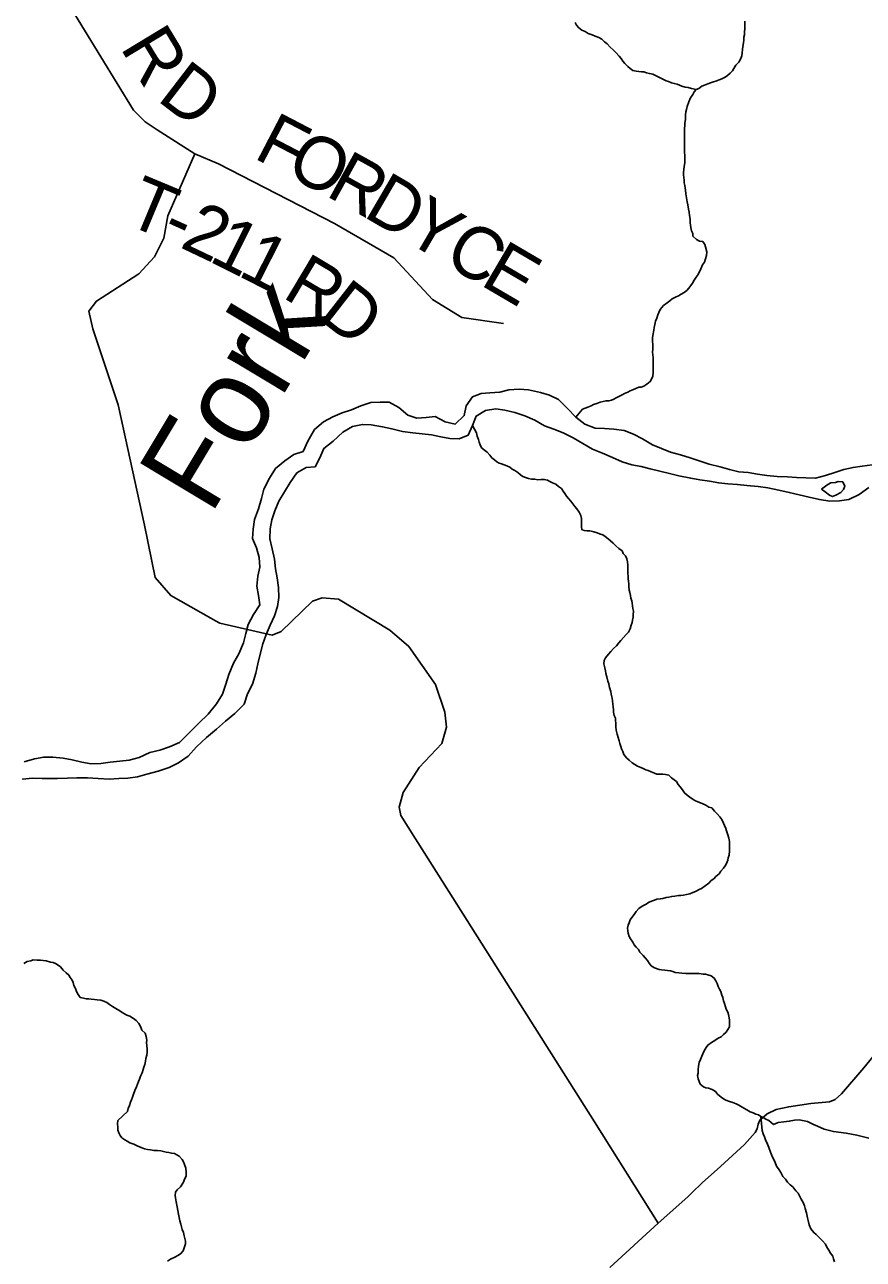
# Model space of a CAD drawing. Extents: x 0 to 1064, y 0 to 440.
# Drawn here: x 398.1 to 412.61, y 167.99 to 189.36 of the extents above; entities that cross this region are included whole.
import ezdxf

# ---------------------------------------------------------------- set-up
doc = ezdxf.new("R2010")
doc.units = 0
for name, color, linetype in [('GM_X_Major_River', 7, 'Continuous'), ('GM_X_Major_River_Text', 7, 'Continuous'), ('GM_X_Minor_River', 7, 'Continuous'), ('GM_X_State_Route', 7, 'Continuous'), ('GM_X_Township_Road', 7, 'Continuous'), ('GM_X_Township_Road_Text', 7, 'Continuous')]:
    doc.layers.add(name, color=color, linetype=linetype)

msp = doc.modelspace()

# ---------------------------------------------------------------- linework, layer by layer
at = {"layer": 'GM_X_Major_River'}
for points in [[(412.765, 181.743), (412.595, 181.721), (412.436, 181.7), (412.278, 181.666), (412.119, 181.614), (411.961, 181.561), (411.784, 181.516), (411.62, 181.518), (411.456, 181.527), (411.298, 181.535), (411.122, 181.544), (410.946, 181.559), (410.783, 181.586), (410.619, 181.613), (410.456, 181.627), (410.298, 181.666), (410.135, 181.711), (409.947, 181.757), (409.772, 181.814), (409.615, 181.865), (409.452, 181.916), (409.277, 181.967), (409.12, 182.031), (408.963, 182.094), (408.794, 182.193), (408.638, 182.275), (408.475, 182.338), (408.293, 182.365), (408.135, 182.374), (407.971, 182.382), (407.796, 182.452), (407.64, 182.569), (407.497, 182.723), (407.341, 182.877), (407.185, 182.953), (407.027, 182.998), (406.822, 183.043), (406.658, 183.058), (406.481, 183.042), (406.323, 183.002), (406.153, 182.993), (406.001, 182.983), (405.848, 182.925), (405.742, 182.769), (405.709, 182.599), (405.549, 182.45), (405.38, 182.489), (405.205, 182.583), (405.047, 182.567), (404.889, 182.552), (404.732, 182.603), (404.576, 182.739), (404.407, 182.832), (404.255, 182.828), (404.091, 182.825), (403.92, 182.767), (403.755, 182.697), (403.597, 182.645), (403.432, 182.574), (403.272, 182.492), (403.118, 182.355), (403, 182.156), (402.918, 181.976), (402.76, 181.923), (402.606, 181.817), (402.44, 181.68), (402.34, 181.517), (402.24, 181.325), (402.201, 181.162)], [(399.004, 176.327), (399.186, 176.33), (399.374, 176.315), (399.563, 176.306), (399.733, 176.316), (399.885, 176.325), (400.055, 176.347), (400.214, 176.393), (400.409, 176.445), (400.604, 176.508), (400.763, 176.585), (400.929, 176.704), (401.077, 176.865), (401.25, 177.026), (401.422, 177.169), (401.576, 177.306), (401.736, 177.443), (401.897, 177.605), (401.96, 177.78), (402.042, 177.948), (402.099, 178.141), (402.138, 178.299), (402.177, 178.468), (402.223, 178.649), (402.28, 178.806), (402.349, 178.969), (402.424, 179.131), (402.476, 179.295), (402.502, 179.452), (402.493, 179.622), (402.471, 179.792), (402.443, 179.944), (402.422, 180.115), (402.382, 180.291), (402.342, 180.462), (402.351, 180.637), (402.378, 180.795), (402.429, 180.952), (402.498, 181.114), (402.598, 181.277), (402.697, 181.439), (402.809, 181.607), (402.975, 181.702), (403.127, 181.711), (403.208, 181.868), (403.277, 182.031), (403.437, 182.156), (403.604, 182.311), (403.775, 182.411), (403.946, 182.445), (404.098, 182.436), (404.291, 182.403), (404.455, 182.37), (404.642, 182.325), (404.818, 182.298), (404.982, 182.283), (405.139, 182.262), (405.303, 182.23), (405.46, 182.203), (405.618, 182.194), (405.777, 182.259), (405.852, 182.427), (405.916, 182.59), (406.075, 182.685), (406.252, 182.712), (406.409, 182.692), (406.585, 182.653), (406.754, 182.595), (406.929, 182.52), (407.097, 182.42), (407.26, 182.363), (407.417, 182.3), (407.592, 182.212), (407.761, 182.112), (407.929, 182.019), (408.098, 181.949), (408.273, 181.874), (408.442, 181.798), (408.605, 181.747), (408.769, 181.714), (408.926, 181.676), (409.089, 181.637), (409.259, 181.598), (409.422, 181.553), (409.628, 181.513), (409.785, 181.486), (409.949, 181.465), (410.112, 181.433), (410.27, 181.418), (410.434, 181.403), (410.598, 181.389), (410.792, 181.373), (410.961, 181.347), (411.149, 181.307), (411.331, 181.268), (411.5, 181.229), (411.675, 181.184), (411.857, 181.144), (412.033, 181.117), (412.203, 181.121), (412.361, 181.143)], [(411.89, 181.326), (411.95, 181.276), (412.028, 181.221), (412.082, 181.196), (412.137, 181.219), (412.223, 181.266), (412.267, 181.32), (412.292, 181.374), (412.257, 181.454), (412.178, 181.455), (412.129, 181.438)], [(412.129, 181.438), (412.05, 181.433), (412.001, 181.403), (411.958, 181.379), (411.89, 181.326)], [(412.361, 181.143), (412.538, 181.231), (412.71, 181.356)], [(402.201, 181.162), (402.15, 180.986), (402.08, 180.799), (402.053, 180.63), (402.045, 180.472), (402.115, 180.307), (402.161, 180.143), (402.17, 179.973), (402.138, 179.816), (402.117, 179.646), (402.145, 179.482), (402.172, 179.324), (402.06, 179.155), (401.967, 178.981), (401.928, 178.824), (401.889, 178.667), (401.807, 178.474), (401.713, 178.311), (401.637, 178.118), (401.58, 177.949), (401.523, 177.774), (401.423, 177.606), (401.274, 177.432), (401.114, 177.277), (400.96, 177.116), (400.781, 176.942), (400.61, 176.866), (400.439, 176.808), (400.268, 176.768), (400.085, 176.68), (399.908, 176.635), (399.75, 176.619), (399.579, 176.597), (399.421, 176.575), (399.251, 176.572), (399.093, 176.599), (398.924, 176.638), (398.767, 176.671), (398.591, 176.685), (398.433, 176.688), (398.274, 176.654), (398.091, 176.602)], [(398.056, 176.305), (398.245, 176.321), (398.403, 176.318), (398.67, 176.314), (398.84, 176.324), (399.004, 176.327)]]:
    msp.add_lwpolyline(points, dxfattribs=at)
at = {"layer": 'GM_X_Minor_River'}
for points in [[(407.626, 189.401), (407.649, 189.358), (407.691, 189.308), (407.745, 189.271), (407.799, 189.245), (407.853, 189.214), (407.92, 189.188), (407.974, 189.163)], [(410.561, 189.426), (410.565, 189.353), (410.564, 189.292), (410.556, 189.238), (410.555, 189.189), (410.548, 189.146), (410.547, 189.098), (410.54, 189.049), (410.526, 188.989), (410.525, 188.934), (410.518, 188.879), (410.51, 188.824), (410.485, 188.77), (410.459, 188.716), (410.409, 188.662), (410.371, 188.608), (410.352, 188.566), (410.308, 188.524), (410.265, 188.482), (410.221, 188.458), (410.166, 188.429), (410.117, 188.412), (410.061, 188.388), (410.018, 188.377), (409.969, 188.36), (409.92, 188.342), (409.865, 188.319), (409.821, 188.301), (409.766, 188.26), (409.722, 188.242), (409.685, 188.2), (409.66, 188.158), (409.622, 188.098), (409.596, 188.026), (409.563, 187.947), (409.556, 187.898), (409.543, 187.856), (409.536, 187.801), (409.534, 187.722), (409.526, 187.662), (409.525, 187.613), (409.518, 187.57), (409.517, 187.522), (409.516, 187.467), (409.521, 187.418), (409.52, 187.376), (409.519, 187.327), (409.517, 187.26), (409.516, 187.205), (409.521, 187.157), (409.526, 187.102)], [(407.974, 189.163), (408.035, 189.144), (408.089, 189.112), (408.137, 189.069), (408.179, 189.032), (408.232, 188.976), (408.286, 188.926), (408.328, 188.883), (408.387, 188.821), (408.423, 188.778), (408.453, 188.734), (408.488, 188.691), (408.536, 188.642), (408.578, 188.604), (408.626, 188.573), (408.68, 188.56), (408.729, 188.553), (408.772, 188.546), (408.814, 188.545), (408.863, 188.532), (408.911, 188.519), (408.972, 188.506), (409.014, 188.487), (409.063, 188.461), (409.111, 188.436), (409.153, 188.417), (409.201, 188.392), (409.244, 188.379), (409.292, 188.36), (409.341, 188.347), (409.389, 188.334), (409.431, 188.315), (409.474, 188.302), (409.528, 188.282), (409.583, 188.275), (409.638, 188.262), (409.722, 188.242)], [(409.526, 187.102), (409.524, 187.023), (409.523, 186.974), (409.515, 186.907), (409.508, 186.859), (409.501, 186.81), (409.5, 186.767), (409.505, 186.719), (409.51, 186.67), (409.515, 186.627), (409.526, 186.578), (409.537, 186.499), (409.541, 186.438), (409.552, 186.365), (409.563, 186.298), (409.574, 186.243), (409.59, 186.169), (409.601, 186.12), (409.606, 186.059), (409.617, 185.998), (409.616, 185.937), (409.621, 185.895), (409.626, 185.852), (409.637, 185.797), (409.66, 185.748), (409.665, 185.705), (409.725, 185.643), (409.779, 185.618), (409.834, 185.611), (409.869, 185.561), (409.881, 185.519), (409.903, 185.433), (409.902, 185.366), (409.882, 185.312), (409.862, 185.251), (409.831, 185.209), (409.799, 185.137), (409.754, 185.04), (409.722, 184.992), (409.685, 184.944), (409.659, 184.89), (409.628, 184.848), (409.596, 184.806), (409.559, 184.764), (409.515, 184.728), (409.459, 184.699), (409.416, 184.669), (409.361, 184.646), (409.305, 184.616), (409.262, 184.587), (409.218, 184.551), (409.156, 184.503), (409.1, 184.437), (409.074, 184.383), (409.055, 184.341), (409.041, 184.286), (409.016, 184.232), (409.008, 184.177), (408.995, 184.123), (408.988, 184.074), (408.968, 183.983), (408.967, 183.941), (408.965, 183.88), (408.97, 183.837), (408.969, 183.788), (408.968, 183.746), (408.967, 183.697), (408.972, 183.648), (408.977, 183.606), (408.976, 183.563), (408.975, 183.508), (408.974, 183.454), (408.979, 183.399), (408.977, 183.344), (408.97, 183.283), (408.95, 183.229), (408.925, 183.187), (408.869, 183.139), (408.814, 183.11), (408.77, 183.092), (408.728, 183.087), (408.678, 183.069), (408.635, 183.052), (408.58, 183.029), (408.537, 183.005), (408.481, 182.982), (408.438, 182.958), (408.382, 182.929), (408.339, 182.905), (408.296, 182.882), (408.253, 182.864), (408.21, 182.853), (408.161, 182.854), (408.112, 182.842), (408.057, 182.831), (408.002, 182.808), (407.946, 182.791), (407.903, 182.767), (407.848, 182.744), (407.798, 182.726), (407.755, 182.709)], [(407.755, 182.709), (407.64, 182.569)], [(405.852, 182.427), (405.922, 182.298), (405.933, 182.243), (405.956, 182.182), (405.967, 182.139), (405.984, 182.09), (406.008, 182.041), (406.056, 181.998), (406.104, 181.966), (406.151, 181.911), (406.187, 181.867), (406.229, 181.83), (406.271, 181.799), (406.313, 181.774), (406.355, 181.761), (406.398, 181.748), (406.446, 181.729), (406.494, 181.703), (406.536, 181.672), (406.584, 181.647), (406.632, 181.61), (406.68, 181.572), (406.722, 181.541), (406.765, 181.528), (406.819, 181.509), (406.874, 181.496), (406.929, 181.495), (406.983, 181.487), (407.039, 181.493), (407.093, 181.492), (407.148, 181.478), (407.19, 181.459), (407.232, 181.434), (407.293, 181.409), (407.341, 181.371), (407.389, 181.334), (407.418, 181.291), (407.448, 181.248), (407.477, 181.205), (407.513, 181.161), (407.549, 181.118), (407.584, 181.069), (407.62, 181.025), (407.655, 180.982), (407.697, 180.927), (407.726, 180.871), (407.737, 180.816), (407.736, 180.774), (407.735, 180.719), (407.734, 180.676), (407.745, 180.621), (407.787, 180.608), (407.83, 180.602), (407.878, 180.601), (407.951, 180.587), (408.006, 180.568), (408.048, 180.549), (408.103, 180.536), (408.145, 180.504), (408.199, 180.467), (408.241, 180.43), (408.282, 180.392), (408.33, 180.343), (408.384, 180.299), (408.438, 180.256), (408.455, 180.213), (408.497, 180.169), (408.52, 180.12), (408.531, 180.065), (408.536, 180.01), (408.541, 179.955), (408.54, 179.913), (408.539, 179.87), (408.544, 179.815), (408.543, 179.773), (408.548, 179.73), (408.553, 179.687), (408.558, 179.639), (408.563, 179.578), (408.574, 179.535), (408.585, 179.486), (408.59, 179.437), (408.608, 179.394), (408.613, 179.352), (408.618, 179.303), (408.623, 179.26), (408.634, 179.211), (408.633, 179.15), (408.632, 179.108), (408.618, 179.059), (408.611, 179.017), (408.598, 178.968), (408.578, 178.908), (408.547, 178.848), (408.509, 178.806), (408.465, 178.758), (408.415, 178.704), (408.384, 178.662), (408.34, 178.614), (408.29, 178.566), (408.246, 178.512)], [(408.246, 178.512), (408.202, 178.47), (408.152, 178.404), (408.127, 178.356), (408.125, 178.301), (408.142, 178.234), (408.153, 178.179), (408.158, 178.136), (408.175, 178.075), (408.192, 178.002), (408.209, 177.953), (408.22, 177.892), (408.243, 177.824), (408.248, 177.776), (408.265, 177.708), (408.27, 177.66), (408.281, 177.605), (408.286, 177.556), (408.291, 177.507), (408.29, 177.464), (408.301, 177.409), (408.324, 177.36), (408.323, 177.318), (408.328, 177.275), (408.333, 177.208), (408.337, 177.153), (408.354, 177.086), (408.371, 177.025), (408.388, 176.97), (408.399, 176.921), (408.416, 176.872), (408.428, 176.829), (408.451, 176.786), (408.468, 176.731), (408.516, 176.675), (408.564, 176.632), (408.611, 176.588), (408.659, 176.557), (408.708, 176.532), (408.762, 176.506), (408.804, 176.487), (408.847, 176.468), (408.889, 176.455), (408.943, 176.43), (408.998, 176.411), (409.04, 176.392), (409.101, 176.39), (409.144, 176.39), (409.192, 176.383), (409.247, 176.376), (409.295, 176.326), (409.337, 176.295), (409.379, 176.264), (409.408, 176.214), (409.444, 176.171), (409.485, 176.122), (409.521, 176.066), (409.563, 176.029), (409.611, 175.992), (409.653, 175.966), (409.695, 175.935), (409.749, 175.91), (409.822, 175.884), (409.888, 175.853), (409.942, 175.821), (409.991, 175.808), (410.038, 175.752), (410.086, 175.703), (410.128, 175.653), (410.163, 175.604), (410.192, 175.543), (410.209, 175.5), (410.233, 175.451), (410.244, 175.408), (410.267, 175.34), (410.284, 175.285), (410.295, 175.224), (410.299, 175.163), (410.298, 175.109), (410.297, 175.066), (410.289, 174.987), (410.276, 174.945), (410.269, 174.902), (410.244, 174.848), (410.224, 174.806), (410.193, 174.764), (410.149, 174.71), (410.117, 174.668), (410.062, 174.62), (410.024, 174.578), (409.981, 174.548), (409.937, 174.506), (409.875, 174.459), (409.813, 174.411), (409.77, 174.394), (409.708, 174.358), (409.665, 174.341), (409.609, 174.318), (409.554, 174.307), (409.499, 174.295), (409.456, 174.29)], [(409.456, 174.29), (409.414, 174.291), (409.352, 174.28), (409.297, 174.275), (409.248, 174.263), (409.199, 174.258), (409.144, 174.241), (409.101, 174.236), (409.04, 174.225), (408.997, 174.213), (408.948, 174.196), (408.905, 174.178), (408.843, 174.137), (408.787, 174.108), (408.731, 174.066), (408.681, 174.012), (408.65, 173.964), (408.606, 173.91), (408.58, 173.868), (408.561, 173.82), (408.542, 173.777), (408.534, 173.723), (408.54, 173.68), (408.545, 173.637), (408.562, 173.582), (408.585, 173.539), (408.627, 173.484), (408.65, 173.44), (408.68, 173.397), (408.721, 173.354), (408.745, 173.311), (408.805, 173.255), (408.84, 173.212), (408.876, 173.169), (408.905, 173.119), (408.941, 173.076), (409.001, 173.038), (409.08, 173.013), (409.122, 173.006), (409.177, 172.999), (409.226, 172.992), (409.274, 172.985), (409.317, 172.978), (409.359, 172.959), (409.42, 172.952), (409.475, 172.945), (409.542, 172.943), (409.597, 172.942), (409.651, 172.941), (409.719, 172.94), (409.773, 172.939), (409.84, 172.932), (409.883, 172.931), (409.925, 172.918), (409.98, 172.899), (410.034, 172.861), (410.063, 172.812), (410.081, 172.769), (410.104, 172.714), (410.127, 172.671), (410.145, 172.628), (410.162, 172.567), (410.179, 172.524), (410.196, 172.469), (410.213, 172.42), (410.23, 172.365), (410.241, 172.322), (410.271, 172.273), (410.282, 172.23), (410.293, 172.175), (410.298, 172.132), (410.297, 172.071), (410.296, 172.016), (410.27, 171.974), (410.239, 171.926), (410.195, 171.884), (410.151, 171.843), (410.102, 171.819), (410.046, 171.784), (409.984, 171.748), (409.922, 171.701), (409.891, 171.659), (409.859, 171.604), (409.834, 171.55), (409.82, 171.508), (409.795, 171.453), (409.775, 171.399), (409.762, 171.338), (409.754, 171.278), (409.753, 171.217), (409.746, 171.174), (409.757, 171.119), (409.774, 171.07), (409.791, 171.027), (409.845, 170.978), (409.887, 170.965), (409.936, 170.958), (409.997, 170.932), (410.057, 170.901), (410.092, 170.851), (410.152, 170.802)], [(398.089, 173.117), (398.145, 173.146), (398.206, 173.163), (398.249, 173.175), (398.316, 173.173), (398.377, 173.172), (398.42, 173.165), (398.475, 173.158), (398.547, 173.139), (398.596, 173.132), (398.638, 173.113), (398.681, 173.088), (398.723, 173.056), (398.77, 173.001), (398.818, 172.951), (398.866, 172.914), (398.889, 172.871), (398.925, 172.827), (398.942, 172.785), (398.953, 172.736), (398.977, 172.693), (399.005, 172.619), (399.029, 172.576)], [(399.029, 172.576), (399.064, 172.527), (399.119, 172.513), (399.167, 172.5), (399.21, 172.5), (399.253, 172.499), (399.308, 172.492), (399.356, 172.485), (399.417, 172.478), (399.472, 172.464), (399.526, 172.439), (399.568, 172.402), (399.622, 172.37), (399.682, 172.333), (399.748, 172.295), (399.79, 172.264), (399.869, 172.22), (399.923, 172.2), (399.983, 172.163), (400.031, 172.125), (400.079, 172.076), (400.114, 172.014), (400.131, 171.959), (400.185, 171.91), (400.202, 171.848), (400.213, 171.787), (400.212, 171.745), (400.217, 171.69), (400.222, 171.635), (400.22, 171.58), (400.213, 171.526), (400.2, 171.471), (400.192, 171.423), (400.179, 171.368), (400.166, 171.32), (400.152, 171.277), (400.133, 171.223), (400.107, 171.162), (400.088, 171.114), (400.069, 171.072), (400.055, 171.023), (400.036, 170.981), (400.01, 170.915), (399.984, 170.854), (399.965, 170.8), (399.952, 170.757), (399.932, 170.715), (399.913, 170.655), (399.893, 170.606), (399.88, 170.552)], [(410.152, 170.802), (410.194, 170.77), (410.236, 170.751), (410.297, 170.726), (410.357, 170.707), (410.412, 170.687), (410.46, 170.662), (410.514, 170.625), (410.556, 170.606), (410.599, 170.58), (410.653, 170.549), (410.707, 170.53), (410.755, 170.505), (410.798, 170.492), (410.84, 170.466), (410.882, 170.447), (410.924, 170.422), (410.979, 170.397)], [(400.799, 169.249), (400.85, 169.327), (400.869, 169.381), (400.895, 169.435), (400.896, 169.496), (400.892, 169.569), (400.869, 169.636), (400.852, 169.679), (400.829, 169.723), (400.776, 169.779), (400.734, 169.804), (400.692, 169.823), (400.643, 169.83), (400.595, 169.844), (400.552, 169.851), (400.504, 169.858), (400.455, 169.871), (400.401, 169.879), (400.334, 169.88), (400.279, 169.888), (400.225, 169.895), (400.176, 169.908), (400.116, 169.928), (400.05, 169.96), (399.989, 169.986), (399.923, 170.012), (399.875, 170.037), (399.833, 170.063), (399.785, 170.094), (399.756, 170.137), (399.733, 170.181), (399.716, 170.23), (399.711, 170.284), (399.706, 170.339), (399.714, 170.394), (399.88, 170.552)], [(410.84, 170.466), (410.862, 170.222), (410.878, 170.167), (410.901, 170.112), (410.918, 170.063), (410.953, 169.989), (410.976, 169.928), (411.004, 169.848), (411.039, 169.762), (411.062, 169.719), (411.085, 169.67), (411.108, 169.608), (411.155, 169.54), (411.184, 169.497), (411.219, 169.429), (411.267, 169.38), (411.302, 169.33), (411.349, 169.286), (411.391, 169.249), (411.444, 169.181), (411.486, 169.137), (411.515, 169.082), (411.538, 169.033), (411.573, 168.977), (411.596, 168.922), (411.607, 168.873), (411.629, 168.799), (411.646, 168.714), (411.657, 168.665), (411.673, 168.592), (411.702, 168.524), (411.755, 168.456), (411.797, 168.424), (411.85, 168.374), (411.909, 168.312), (411.957, 168.256), (411.98, 168.207), (412.015, 168.152), (412.044, 168.102), (412.085, 168.047), (412.097, 168.004), (412.113, 167.949)], [(410.979, 170.397), (411.057, 170.326), (411.142, 170.361), (411.24, 170.372), (411.331, 170.383), (411.422, 170.405), (411.501, 170.41), (411.647, 170.378), (411.749, 170.328), (411.821, 170.296)], [(411.821, 170.296), (411.938, 170.244), (412.096, 170.204), (412.315, 170.176), (412.498, 170.142), (412.71, 170.089)], [(400.572, 167.96), (400.627, 167.995), (400.701, 168.029), (400.763, 168.064), (400.806, 168.094), (400.844, 168.141), (400.87, 168.208), (400.884, 168.262), (400.885, 168.311), (400.863, 168.402), (400.852, 168.457), (400.829, 168.513), (400.801, 168.605), (400.784, 168.66), (400.773, 168.715), (400.763, 168.776), (400.752, 168.837), (400.742, 168.904), (400.725, 168.989), (400.709, 169.057), (400.704, 169.099), (400.711, 169.154), (400.743, 169.196), (400.799, 169.249)]]:
    msp.add_lwpolyline(points, dxfattribs=at)
at = {"layer": 'GM_X_State_Route'}
for points in [[(409.648, 169.145), (409.826, 169.318), (410.139, 169.601), (410.559, 169.984), (410.74, 170.188), (410.776, 170.255), (410.795, 170.333), (410.823, 170.405), (410.951, 170.513), (411.104, 170.59), (411.322, 170.636), (411.704, 170.693), (412.026, 170.72), (412.123, 170.762), (412.233, 170.857), (412.619, 171.308), (413.294, 172.132), (413.761, 172.71)], [(408.228, 167.854), (409.064, 168.617), (409.575, 169.075), (409.648, 169.145)]]:
    msp.add_lwpolyline(points, dxfattribs=at)
at = {"layer": 'GM_X_Township_Road'}
for points in [[(398.29, 190.659), (399.986, 187.882), (400.188, 187.68), (400.397, 187.543), (401.045, 187.13), (400.58, 186.054), (400.508, 185.669), (400.349, 185.346), (400.076, 185.053), (399.344, 184.581), (399.213, 184.408), (399.28, 184.097), (399.722, 182.784), (400.174, 180.699), (400.357, 179.797), (400.63, 179.482), (401.324, 179.091), (401.404, 179.046)], [(406.384, 184.193), (405.666, 184.298), (405.16, 184.606), (404.488, 185.329), (403.462, 185.925), (401.454, 186.958), (401.045, 187.13)], [(401.404, 179.046), (401.476, 179.005), (402.383, 178.8), (402.542, 178.858), (403.082, 179.388), (403.249, 179.441), (403.531, 179.421), (404.419, 178.882), (404.748, 178.6), (405.211, 177.942), (405.369, 177.464), (405.402, 177.206), (405.321, 176.92), (404.925, 176.506), (404.648, 176.075), (404.581, 175.822), (404.61, 175.674), (404.866, 175.272)], [(404.866, 175.272), (404.906, 175.211), (407.961, 170.375), (409.064, 168.617)]]:
    msp.add_lwpolyline(points, dxfattribs=at)

# ---------------------------------------------------------------- texts
at = {"layer": 'GM_X_Major_River_Text'}
msp.add_text('Fork', height=1.5151, rotation=58.9906, dxfattribs=at).set_placement((401.314, 180.851))
at = {"layer": 'GM_X_Township_Road_Text'}
for s, rotation, p in [('R', 301.2288, (399.743, 188.974)), ('D', 322.5046, (400.37, 188.067)), ('F', 332.4787, (402.041, 187.067)), ('O', 332.3141, (402.585, 186.784)), ('R', 331.0849, (403.288, 186.415)), ('D', 329.8078, (403.937, 186.056)), ('T', 337.3518, (399.809, 185.931)), ('Y', 329.6135, (404.628, 185.654)), ('2', 334.5288, (400.766, 185.52)), ('-', 335.7117, (400.43, 185.671)), ('1', 333.4117, (401.267, 185.281)), ('C', 329.6112, (405.318, 185.25)), ('1', 333.0719, (401.767, 185.031)), ('E', 329.6127, (405.962, 184.872)), ('R', 329.1949, (402.537, 184.656)), ('D', 322.0576, (403.154, 184.29))]:
    msp.add_text(s, height=0.909, rotation=rotation, dxfattribs=at).set_placement(p)

doc.saveas('drawing.dxf')
